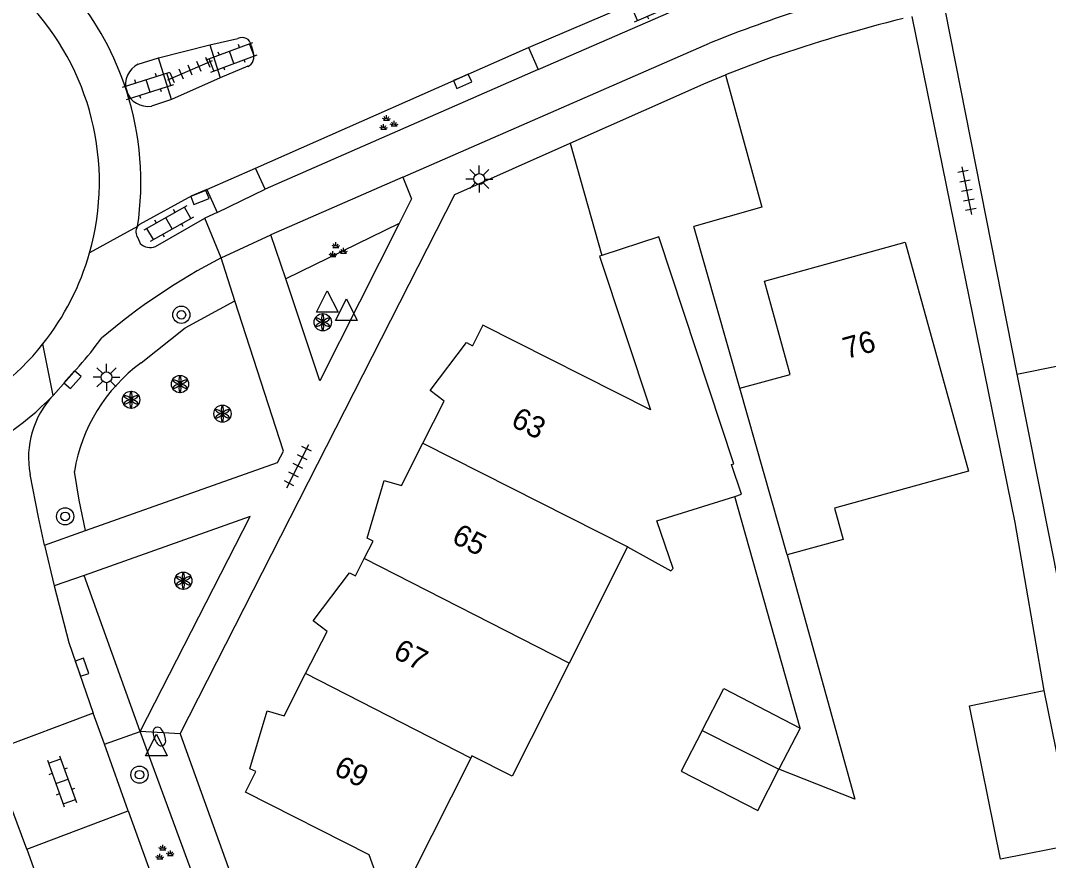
# Model space of a CAD drawing. Extents: x 137999 to 141000, y 397500 to 400501.
# Drawn here: x 138633.12 to 138680.79, y 400336.78 to 400375.75 of the extents above; entities that cross this region are included whole.
import ezdxf

# ---------------------------------------------------------------- set-up
doc = ezdxf.new("R2010")
doc.units = 0
for name, color, linetype in [('gg-afsc-erfafscheiding', 7, 'Continuous'), ('gg-afsc-hekwerk', 7, 'Continuous'), ('gg-anno-huisnummerreeks BGT', 7, 'Continuous'), ('gg-bbg-bijgebouw', 7, 'Continuous'), ('gg-bbg-gedigitaliseerde bebouwing', 7, 'Continuous'), ('gg-bbg-gedigitaliseerde bijgebouw', 7, 'Continuous'), ('gg-bbg-hoofdgebouw', 7, 'Continuous'), ('gg-bbg-tussenscheiding', 7, 'Continuous'), ('gg-knt-verharding', 7, 'Continuous'), ('gg-knt-verharding nz', 7, 'Continuous'), ('gt-grn-groengrens', 7, 'Continuous'), ('gt-grn-vlakafsluiter', 7, 'Continuous'), ('gt-grn-weggrens', 7, 'Continuous'), ('gt-symb-boom', 7, 'Continuous'), ('gt-symb-brandkraan', 7, 'Continuous'), ('gt-symb-groenvak', 7, 'Continuous'), ('gt-symb-klinker verharding', 7, 'Continuous'), ('gt-symb-kolk', 7, 'Continuous'), ('gt-symb-lichtmast', 7, 'Continuous'), ('gt-symb-solitaire heester', 7, 'Continuous'), ('gt-symb-tegel verharding', 7, 'Continuous'), ('gt-symb-waterafsluiter', 7, 'Continuous')]:
    doc.layers.add(name, color=color, linetype=linetype)

# ---------------------------------------------------------------- blocks, each defined once
blk = doc.blocks.new('gt0-TEG1')
at = {"layer": 'gt-symb-tegel verharding'}
for p, q in [((-1.125, 0), (1.125, 0)), ((-0.9, -0.25), (-0.9, 0.25)), ((-0.45, -0.25), (-0.45, 0.25)), ((0, -0.25), (0, 0.25)), ((0.45, -0.25), (0.45, 0.25)), ((0.9, -0.25), (0.9, 0.25))]:
    blk.add_line(p, q, dxfattribs=at)
blk = doc.blocks.new('gt0-KL1')
at = {"layer": 'gt-symb-klinker verharding'}
for p, q in [((-1.15, 0.3), (1.15, 0.3)), ((-1, -0.3), (-1, 0.3)), ((-0.5, 0.3), (-0.5, 0.45)), ((0, -0.3), (0, 0.3)), ((0.5, 0.3), (0.5, 0.45)), ((1, -0.3), (1, 0.3)), ((-1.15, -0.3), (1.15, -0.3)), ((-0.5, -0.45), (-0.5, -0.3)), ((0.5, -0.45), (0.5, -0.3))]:
    blk.add_line(p, q, dxfattribs=at)
blk = doc.blocks.new('gt0-KOLK')
at = {"layer": 'gt-symb-kolk'}
blk.add_lwpolyline([(0, 0), (0.375, 0), (0.375, 0.4), (-0.375, 0.4), (-0.375, 0), (0, 0)], dxfattribs=at)
blk = doc.blocks.new('gt0-SH')
at = {"layer": 'gt-symb-solitaire heester'}
blk.add_circle((0, 0), 0.4, dxfattribs=at)
for centre, start, end in [((-0.346, 0.2), 270, 30), ((-0.346, -0.2), 330, 90), ((0, 0.4), 210, 330), ((0.346, 0.2), 150, 270), ((0.346, -0.2), 90, 210), ((0, -0.4), 30, 150)]:
    blk.add_arc(centre, 0.4, start, end, dxfattribs=at)
blk = doc.blocks.new('gt0-BOOM')
at = {"layer": 'gt-symb-boom'}
for radius in [0.4, 0.2]:
    blk.add_circle((0, 0), radius, dxfattribs=at)
blk = doc.blocks.new('gt0-BR')
at = {"layer": 'gt-symb-brandkraan'}
for centre, radius, start, end in [((-0.244, 0), 0.206, 107.5669, 252.4331), ((0.599, -2.664), 3, 106.892, 107.5669), ((0, -0.691), 0.938, 73.108, 106.892), ((-0.599, -2.664), 3, 72.4331, 73.108), ((0.244, 0), 0.206, 287.567, 72.4331), ((0.599, 2.664), 3, 252.4331, 253.108), ((0, 0.691), 0.938, 253.108, 286.8921), ((-0.599, 2.664), 3, 286.8921, 287.567)]:
    blk.add_arc(centre, radius, start, end, dxfattribs=at)
blk = doc.blocks.new('gt0-WAFSL')
at = {"layer": 'gt-symb-waterafsluiter'}
for p, q in [((-0.5, -0.333), (0, 0.667)), ((0, 0.667), (0.5, -0.333)), ((0.5, -0.333), (-0.5, -0.333))]:
    blk.add_line(p, q, dxfattribs=at)
blk = doc.blocks.new('gt0-GRVAK')
at = {"layer": 'gt-symb-groenvak'}
for p, q in [((-0.11, 0.189), (-0.228, 0.24)), ((-0.182, 0.153), (0.088, 0.153)), ((-0.091, 0.211), (-0.156, 0.322)), ((-0.047, 0.214), (-0.047, 0.393)), ((-0.004, 0.211), (0.061, 0.322)), ((0.015, 0.189), (0.133, 0.24)), ((0.262, -0.052), (0.197, 0.059)), ((0.305, -0.049), (0.305, 0.13)), ((0.349, -0.052), (0.414, 0.059)), ((-0.245, -0.228), (-0.363, -0.177)), ((-0.318, -0.264), (-0.047, -0.264)), ((-0.226, -0.206), (-0.291, -0.095)), ((-0.183, -0.203), (-0.183, -0.024)), ((-0.139, -0.206), (-0.074, -0.095)), ((-0.12, -0.228), (-0.002, -0.177)), ((0.243, -0.074), (0.125, -0.023)), ((0.17, -0.11), (0.441, -0.11)), ((0.368, -0.074), (0.486, -0.023))]:
    blk.add_line(p, q, dxfattribs=at)
blk = doc.blocks.new('gt0-LMAST')
at = {"layer": 'gt-symb-lichtmast'}
for p, q in [((-0.005, 0.246), (-0.005, 0.621)), ((-0.182, 0.173), (-0.447, 0.438)), ((0.172, 0.173), (0.437, 0.438)), ((-0.255, -0.004), (-0.63, -0.004)), ((-0.182, -0.181), (-0.447, -0.446)), ((-0.005, -0.254), (-0.005, -0.629)), ((0.437, -0.446), (0.172, -0.181)), ((0.245, -0.004), (0.62, -0.004))]:
    blk.add_line(p, q, dxfattribs=at)
blk.add_circle((-0.005, -0.004), 0.25, dxfattribs=at)

msp = doc.modelspace()

# ---------------------------------------------------------------- linework, layer by layer
at = {"layer": 'gg-afsc-erfafscheiding'}
msp.add_line((138669.285, 400342.925), (138666.242, 400353.669), dxfattribs=at)
msp.add_lwpolyline([(138668.67, 400350.961), (138671.818, 400339.63), (138668.297, 400341.012)], dxfattribs=at)
at = {"layer": 'gg-afsc-hekwerk'}
msp.add_lwpolyline([(138674.462, 400375.945), (138679.239, 400352.46), (138680.587, 400344.667)], dxfattribs=at)
at = {"layer": 'gg-bbg-bijgebouw'}
msp.add_line((138680.587, 400344.667), (138682.021, 400337.528), dxfattribs=at)
msp.add_lwpolyline([(138682.021, 400337.528), (138678.57, 400336.835), (138677.139, 400343.957), (138680.587, 400344.667)], dxfattribs=at)
at = {"layer": 'gg-bbg-gedigitaliseerde bebouwing'}
msp.add_line((138654.057, 400341.639), (138654.004, 400341.533), dxfattribs=at)
msp.add_lwpolyline([(138654.004, 400341.533), (138651.286, 400336.126), (138652.627, 400335.456), (138653.501, 400333.033)], dxfattribs=at)
at = {"layer": 'gg-bbg-gedigitaliseerde bijgebouw'}
msp.add_line((138669.285, 400342.925), (138668.297, 400341.012), dxfattribs=at)
for points in [[(138664.735, 400342.815), (138665.734, 400344.754), (138669.285, 400342.925)], [(138664.735, 400342.815), (138663.765, 400340.932), (138667.311, 400339.102), (138668.297, 400341.012)]]:
    msp.add_lwpolyline(points, dxfattribs=at)
at = {"layer": 'gg-bbg-hoofdgebouw'}
for p, q in [((138668.67, 400350.961), (138666.48, 400358.696)), ((138661.274, 400351.33), (138658.563, 400345.939))]:
    msp.add_line(p, q, dxfattribs=at)
for points in [[(138679.326, 400359.35), (138683.083, 400360.102), (138681.339, 400368.956), (138687.53, 400370.173), (138688.068, 400367.435)], [(138666.242, 400353.669), (138666.565, 400353.77), (138666.094, 400355.147), (138666.201, 400355.182), (138662.726, 400365.723), (138660.088, 400364.856)], [(138666.48, 400358.696), (138668.816, 400359.33), (138667.624, 400363.66), (138674.148, 400365.462), (138677.082, 400354.84), (138670.874, 400353.125), (138671.273, 400351.679), (138668.67, 400350.961)], [(138660.088, 400364.856), (138659.978, 400364.82), (138662.338, 400357.69), (138654.561, 400361.621), (138654.076, 400360.665)], [(138651.775, 400356.14), (138652.765, 400358.088), (138652.113, 400358.594), (138653.809, 400360.815), (138654.076, 400360.665)], [(138679.326, 400359.35), (138681.832, 400346.737), (138681.886, 400346.748)], [(138649.056, 400350.789), (138649.469, 400351.6), (138649.198, 400351.733), (138649.992, 400354.416), (138650.782, 400354.184), (138651.775, 400356.14)], [(138661.274, 400351.33), (138663.274, 400350.227), (138663.383, 400350.328), (138662.639, 400352.535), (138666.242, 400353.669)], [(138646.344, 400345.453), (138647.337, 400347.406), (138646.699, 400347.901), (138648.383, 400350.135), (138648.648, 400349.986), (138649.056, 400350.789)], [(138658.563, 400345.939), (138655.928, 400340.698), (138654.057, 400341.639)], [(138653.501, 400333.033), (138651.05, 400332.152), (138649.285, 400337.046), (138643.552, 400339.958), (138644.038, 400340.914), (138643.756, 400341.037), (138644.559, 400343.72), (138645.347, 400343.49), (138646.344, 400345.453)]]:
    msp.add_lwpolyline(points, dxfattribs=at)
at = {"layer": 'gg-bbg-tussenscheiding'}
for p, q in [((138658.563, 400345.939), (138649.056, 400350.789)), ((138654.004, 400341.533), (138646.344, 400345.453)), ((138664.735, 400342.815), (138668.297, 400341.012))]:
    msp.add_line(p, q, dxfattribs=at)
msp.add_lwpolyline([(138651.775, 400356.14), (138661.279, 400351.34), (138661.274, 400351.33)], dxfattribs=at)
at = {"layer": 'gg-knt-verharding'}
for p, q in [((138656.68, 400374.496), (138664.303, 400377.762)), ((138675.981, 400376.267), (138679.326, 400359.35)), ((138639.526, 400374.016), (138641.893, 400374.621)), ((138641.893, 400374.621), (138643.197, 400374.917)), ((138641.893, 400374.621), (138642.377, 400373.101)), ((138643.82, 400374.608), (138643.902, 400374.268)), ((138644.018, 400368.91), (138656.68, 400374.496)), ((138650.858, 400368.492), (138665.074, 400374.697)), ((138656.68, 400374.496), (138657.135, 400373.479)), ((138638.583, 400373.727), (138639.526, 400374.016)), ((138640.121, 400372.096), (138639.526, 400374.016)), ((138643.655, 400373.628), (138642.377, 400373.101)), ((138642.377, 400373.101), (138640.121, 400372.096)), ((138657.135, 400373.479), (138644.471, 400367.934)), ((138638.046, 400372.46), (138638.031, 400372.507)), ((138640.121, 400372.096), (138639.195, 400371.787)), ((138658.608, 400370.061), (138660.088, 400364.856)), ((138641.766, 400367.917), (138644.018, 400368.91)), ((138644.471, 400367.934), (138644.018, 400368.91)), ((138650.858, 400368.492), (138644.734, 400365.806)), ((138641.766, 400367.917), (138642.24, 400366.841)), ((138639.375, 400365.274), (138641.672, 400366.58)), ((138642.24, 400366.841), (138641.672, 400366.58)), ((138642.419, 400364.746), (138641.672, 400366.58)), ((138666.48, 400358.696), (138664.354, 400366.204)), ((138638.559, 400365.667), (138638.673, 400365.406)), ((138642.419, 400364.746), (138644.734, 400365.806)), ((138645.418, 400363.761), (138644.734, 400365.806)), ((138643.064, 400362.745), (138642.419, 400364.746)), ((138634.632, 400358.361), (138635.84, 400359.723)), ((138634.227, 400351.415), (138636.14, 400352.094)), ((138634.227, 400351.415), (138634.683, 400349.517)), ((138636.075, 400350.01), (138634.683, 400349.517)), ((138636.487, 400343.617), (138631.745, 400341.83)), ((138637.008, 400342.172), (138636.487, 400343.617)), ((138642.327, 400332.839), (138638.674, 400342.773)), ((138640.53, 400342.652), (138654.7, 400303.266)), ((138638.119, 400339.088), (138637.008, 400342.172)), ((138633.408, 400337.299), (138632.716, 400339.185)), ((138633.408, 400337.299), (138638.119, 400339.088)), ((138638.119, 400339.088), (138640.597, 400332.216)), ((138633.408, 400337.299), (138633.932, 400335.836))]:
    msp.add_line(p, q, dxfattribs=at)
for points in [[(138667.938, 400374.032), (138666.868, 400373.641), (138665.812, 400373.23)], [(138658.608, 400370.061), (138663.804, 400372.375), (138664.805, 400372.813), (138665.812, 400373.23)], [(138665.812, 400373.23), (138667.502, 400367.091), (138664.354, 400366.204)], [(138640.53, 400342.652), (138653.265, 400367.686), (138658.608, 400370.061)], [(138650.858, 400368.492), (138651.257, 400367.476), (138650.682, 400366.337)], [(138641.766, 400367.917), (138641.063, 400367.614), (138638.634, 400366.288), (138638.547, 400366.192)], [(138650.682, 400366.337), (138646.996, 400359.039), (138645.418, 400363.761)], [(138636.14, 400352.094), (138645.035, 400355.254), (138645.311, 400355.778), (138643.064, 400362.745)], [(138634.227, 400351.415), (138633.958, 400352.707), (138633.564, 400354.697)], [(138638.674, 400342.773), (138643.773, 400352.739), (138636.075, 400350.01)], [(138634.683, 400349.517), (138635.357, 400346.896), (138636.487, 400343.617)]]:
    msp.add_lwpolyline(points, dxfattribs=at)
for centre, radius, start, end in [((138688.542, 400316.849), 62.427, 103.39024, 112.08157), ((138691.707, 400305.228), 72.793, 104.02792, 109.05788), ((138643.396, 400374.536), 0.43, 9.6959, 117.5425), ((138643.475, 400374.065), 0.473, 292.3981, 25.395), ((138639.016, 400372.796), 1.026, 114.9373, 196.3731), ((138639.015, 400372.797), 1.026, 199.1942, 280.0885), ((138638.926, 400365.938), 0.457, 146.2008, 216.418), ((138639.124, 400365.874), 0.65, 226.0282, 292.6734), ((138656.83, 400337.34), 30.964, 117.7373, 130.1233), ((138622.953, 400371.102), 17.192, 318.5553, 324.0819), ((138624.52, 400368.139), 14.066, 291.6747, 315.9632), ((138637.714, 400355.475), 4.223, 136.8839, 190.615)]:
    msp.add_arc(centre, radius, start, end, dxfattribs=at)
at = {"layer": 'gg-knt-verharding nz'}
msp.add_line((138642.24, 400366.841), (138644.471, 400367.934), dxfattribs=at)
for centre, radius, start, end in [((138624.851, 400368.251), 13.85, 17.8968, 39.2404), ((138624.695, 400368.261), 12.083, 344.2364, 43.8847), ((138624.858, 400368.252), 13.843, 351.4429, 17.697), ((138624.696, 400368.264), 12.083, 321.5487, 344.2207), ((138624.7, 400368.256), 12.075, 293.686, 321.5664)]:
    msp.add_arc(centre, radius, start, end, dxfattribs=at)
at = {"layer": 'gt-grn-groengrens'}
for p, q in [((138650.682, 400366.337), (138645.418, 400363.761)), ((138638.674, 400342.773), (138636.075, 400350.01)), ((138637.008, 400342.172), (138638.674, 400342.773))]:
    msp.add_line(p, q, dxfattribs=at)
for points in [[(138638.712, 400359.869), (138640.752, 400361.494), (138643.064, 400362.745)], [(138636.14, 400352.094), (138635.844, 400353.502), (138635.616, 400354.834)]]:
    msp.add_lwpolyline(points, dxfattribs=at)
msp.add_arc((138643.342, 400353.553), 7.831, 126.2409, 170.5847, dxfattribs=at)
at = {"layer": 'gt-grn-vlakafsluiter'}
msp.add_line((138657.135, 400373.479), (138664.698, 400376.789), dxfattribs=at)
at = {"layer": 'gt-grn-weggrens'}
for p, q in [((138638.547, 400366.192), (138636.324, 400364.978)), ((138634.632, 400358.361), (138634.159, 400360.75)), ((138640.53, 400342.652), (138638.674, 400342.773))]:
    msp.add_line(p, q, dxfattribs=at)

# ---------------------------------------------------------------- block references
at = {"layer": 'gt-symb-boom'}
for p in [(138640.579, 400362.101), (138635.189, 400352.747), (138638.636, 400340.762)]:
    msp.add_blockref('gt0-BOOM', p, dxfattribs=at)
at = {"layer": 'gt-symb-brandkraan', "rotation": -69.39030706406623}
msp.add_blockref('gt0-BR', (138639.561, 400342.532), dxfattribs=at)
at = {"layer": 'gt-symb-groenvak'}
for p in [(138650.141, 400370.973), (138647.794, 400365.071), (138639.764, 400337.121)]:
    msp.add_blockref('gt0-GRVAK', p, dxfattribs=at)
at = {"layer": 'gt-symb-klinker verharding'}
for p, rotation in [((138662.537, 400376.42), 23.206114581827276), ((138642.914, 400374.046), 20.482296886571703), ((138639.04, 400372.717), 17.565800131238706), ((138640.003, 400366.342), 29.588607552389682), ((138635.041, 400340.456), -70.18818811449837)]:
    msp.add_blockref('gt0-KL1', p, dxfattribs=dict(at, rotation=rotation))
at = {"layer": 'gt-symb-kolk'}
for p, rotation in [((138653.544, 400373.116), -156.1771005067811), ((138641.366, 400367.734), -158.41134772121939), ((138635.38, 400359.223), -131.39080239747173), ((138635.781, 400345.681), -70.78568813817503)]:
    msp.add_blockref('gt0-KOLK', p, dxfattribs=dict(at, rotation=rotation))
at = {"layer": 'gt-symb-lichtmast'}
for p in [(138654.402, 400368.402), (138637.113, 400359.204)]:
    msp.add_blockref('gt0-LMAST', p, dxfattribs=at)
at = {"layer": 'gt-symb-solitaire heester'}
for p in [(138647.138, 400361.754), (138640.517, 400358.885), (138638.247, 400358.156), (138642.485, 400357.511), (138640.67, 400349.76)]:
    msp.add_blockref('gt0-SH', p, dxfattribs=at)
at = {"layer": 'gt-symb-tegel verharding'}
for p, rotation in [((138640.989, 400373.447), 23.25875933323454), ((138677.012, 400367.863), 101.53462065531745), ((138645.986, 400355.081), 63.07637464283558)]:
    msp.add_blockref('gt0-TEG1', p, dxfattribs=dict(at, rotation=rotation))
at = {"layer": 'gt-symb-waterafsluiter'}
for p in [(138647.349, 400362.551), (138648.233, 400362.167), (138639.421, 400341.977)]:
    msp.add_blockref('gt0-WAFSL', p, dxfattribs=at)

# ---------------------------------------------------------------- texts
at = {"layer": 'gg-anno-huisnummerreeks BGT'}
for s, rotation, p in [('76', 15.4, (138671.422, 400360.041)), ('63', 333.1, (138655.81, 400356.967)), ('65', 333.1, (138653.063, 400351.558)), ('67', 333.1, (138650.346, 400346.215)), ('69', 333.1, (138647.595, 400340.8))]:
    msp.add_text(s, height=1, rotation=rotation, dxfattribs=at).set_placement(p)

doc.saveas('drawing.dxf')
